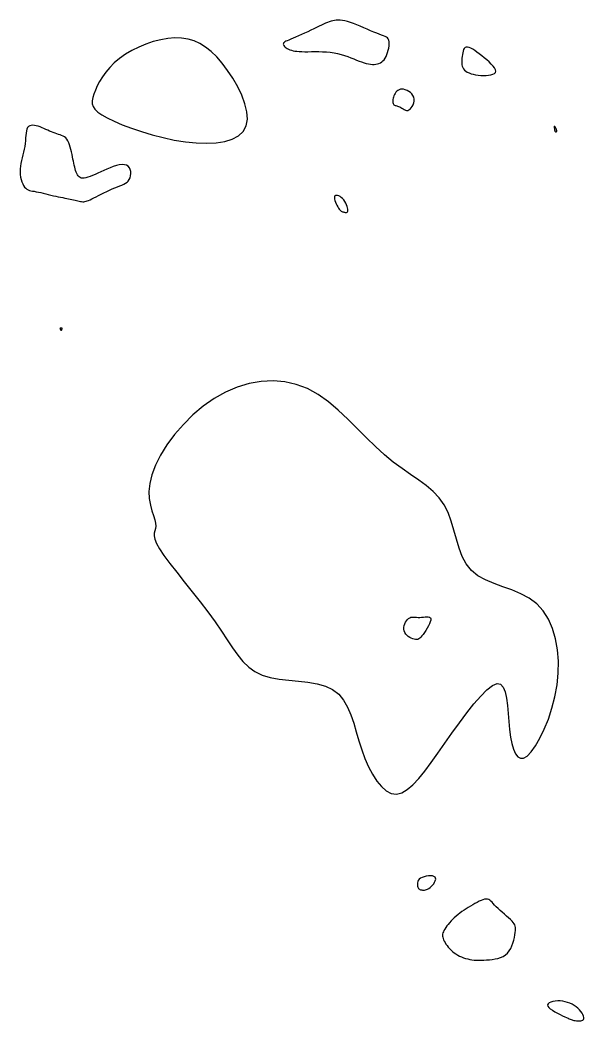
# Model space of a CAD drawing. Extents: x 3040093 to 3056816, y 408076 to 509144.
# Drawn here: x 3041542.6 to 3041586.6, y 421689.8 to 421768 of the extents above; entities that cross this region are included whole.
import ezdxf

# ---------------------------------------------------------------- set-up
doc = ezdxf.new("R2010")
doc.units = 0
doc.layers.add('V-CHAN-CONT-EL17', color=7, linetype='Continuous')

msp = doc.modelspace()

# ---------------------------------------------------------------- linework, layer by layer
at = {"layer": 'V-CHAN-CONT-EL17'}
for points in [[(3041563.68, 421765.629), (3041563.797, 421765.59), (3041563.928, 421765.557), (3041564.074, 421765.53), (3041564.236, 421765.509), (3041564.418, 421765.493), (3041564.62, 421765.483), (3041564.844, 421765.479), (3041565.091, 421765.479), (3041565.358, 421765.483), (3041565.64, 421765.486), (3041565.934, 421765.487), (3041566.233, 421765.481), (3041566.535, 421765.467), (3041566.835, 421765.441), (3041567.128, 421765.401), (3041567.411, 421765.344), (3041567.683, 421765.273), (3041567.944, 421765.191), (3041568.195, 421765.103), (3041568.434, 421765.011), (3041568.663, 421764.919), (3041568.881, 421764.831), (3041569.088, 421764.749), (3041569.284, 421764.678), (3041569.47, 421764.618), (3041569.646, 421764.568), (3041569.813, 421764.53), (3041569.97, 421764.504), (3041570.119, 421764.49), (3041570.259, 421764.488), (3041570.392, 421764.499), (3041570.516, 421764.522), (3041570.634, 421764.559), (3041570.744, 421764.611), (3041570.847, 421764.677), (3041570.943, 421764.76), (3041571.031, 421764.858), (3041571.113, 421764.974), (3041571.188, 421765.108), (3041571.255, 421765.259), (3041571.314, 421765.423), (3041571.363, 421765.595), (3041571.401, 421765.769), (3041571.426, 421765.939), (3041571.437, 421766.099), (3041571.431, 421766.245), (3041571.408, 421766.371), (3041571.367, 421766.472), (3041571.305, 421766.553), (3041571.222, 421766.619), (3041571.118, 421766.676), (3041570.99, 421766.729), (3041570.839, 421766.784), (3041570.663, 421766.846), (3041570.461, 421766.921), (3041570.233, 421767.013), (3041569.984, 421767.118), (3041569.721, 421767.232), (3041569.45, 421767.351), (3041569.176, 421767.469), (3041568.905, 421767.581), (3041568.645, 421767.684), (3041568.401, 421767.772), (3041568.178, 421767.842), (3041567.974, 421767.893), (3041567.788, 421767.928), (3041567.616, 421767.948), (3041567.457, 421767.954), (3041567.307, 421767.947), (3041567.165, 421767.928), (3041567.027, 421767.9), (3041566.892, 421767.863), (3041566.756, 421767.817), (3041566.616, 421767.763), (3041566.47, 421767.7), (3041566.315, 421767.629), (3041566.148, 421767.549), (3041565.966, 421767.461), (3041565.767, 421767.365), (3041565.548, 421767.26), (3041565.315, 421767.15), (3041565.072, 421767.038), (3041564.827, 421766.925), (3041564.584, 421766.815), (3041564.35, 421766.71), (3041564.13, 421766.614), (3041563.93, 421766.528), (3041563.755, 421766.455), (3041563.604, 421766.393), (3041563.478, 421766.34), (3041563.375, 421766.293), (3041563.293, 421766.25), (3041563.233, 421766.209), (3041563.193, 421766.166), (3041563.173, 421766.121), (3041563.17, 421766.07), (3041563.185, 421766.014), (3041563.215, 421765.956), (3041563.261, 421765.897), (3041563.321, 421765.837), (3041563.394, 421765.779), (3041563.478, 421765.725), (3041563.574, 421765.674)], [(3041556.364, 421758.359), (3041557.168, 421758.334), (3041557.917, 421758.373), (3041558.595, 421758.481), (3041559.187, 421758.662), (3041559.675, 421758.921), (3041560.045, 421759.262), (3041560.28, 421759.689), (3041560.37, 421760.203), (3041560.329, 421760.786), (3041560.175, 421761.419), (3041559.929, 421762.08), (3041559.609, 421762.747), (3041559.234, 421763.401), (3041558.823, 421764.021), (3041558.396, 421764.585), (3041557.968, 421765.076), (3041557.539, 421765.493), (3041557.105, 421765.838), (3041556.661, 421766.113), (3041556.204, 421766.32), (3041555.73, 421766.461), (3041555.234, 421766.538), (3041554.713, 421766.554), (3041554.164, 421766.511), (3041553.596, 421766.414), (3041553.02, 421766.266), (3041552.445, 421766.074), (3041551.884, 421765.841), (3041551.345, 421765.573), (3041550.841, 421765.275), (3041550.381, 421764.951), (3041549.973, 421764.606), (3041549.617, 421764.248), (3041549.31, 421763.881), (3041549.047, 421763.514), (3041548.826, 421763.153), (3041548.644, 421762.804), (3041548.496, 421762.474), (3041548.38, 421762.169), (3041548.294, 421761.895), (3041548.248, 421761.646), (3041548.252, 421761.416), (3041548.318, 421761.198), (3041548.457, 421760.985), (3041548.679, 421760.77), (3041548.997, 421760.547), (3041549.421, 421760.308), (3041549.957, 421760.05), (3041550.593, 421759.78), (3041551.311, 421759.507), (3041552.094, 421759.242), (3041552.924, 421758.993), (3041553.784, 421758.77), (3041554.655, 421758.584), (3041555.521, 421758.444)], [(3041577.104, 421764.836), (3041577.098, 421764.703), (3041577.1, 421764.576), (3041577.111, 421764.456), (3041577.136, 421764.342), (3041577.175, 421764.236), (3041577.232, 421764.136), (3041577.31, 421764.045), (3041577.41, 421763.961), (3041577.531, 421763.886), (3041577.671, 421763.819), (3041577.828, 421763.761), (3041577.999, 421763.713), (3041578.183, 421763.674), (3041578.377, 421763.645), (3041578.579, 421763.627), (3041578.787, 421763.619), (3041578.993, 421763.623), (3041579.189, 421763.64), (3041579.368, 421763.671), (3041579.522, 421763.717), (3041579.642, 421763.78), (3041579.722, 421763.86), (3041579.754, 421763.959), (3041579.731, 421764.077), (3041579.66, 421764.211), (3041579.548, 421764.358), (3041579.403, 421764.515), (3041579.234, 421764.677), (3041579.048, 421764.841), (3041578.853, 421765.004), (3041578.657, 421765.162), (3041578.467, 421765.311), (3041578.285, 421765.449), (3041578.114, 421765.572), (3041577.953, 421765.676), (3041577.805, 421765.758), (3041577.672, 421765.815), (3041577.553, 421765.844), (3041577.451, 421765.84), (3041577.367, 421765.802), (3041577.298, 421765.734), (3041577.244, 421765.641), (3041577.202, 421765.527), (3041577.17, 421765.399), (3041577.146, 421765.26), (3041577.128, 421765.117), (3041577.115, 421764.974)], [(3041572.336, 421761.12), (3041572.424, 421761.065), (3041572.513, 421761.01), (3041572.605, 421760.959), (3041572.697, 421760.92), (3041572.79, 421760.898), (3041572.884, 421760.9), (3041572.977, 421760.93), (3041573.07, 421760.993), (3041573.157, 421761.085), (3041573.236, 421761.2), (3041573.301, 421761.333), (3041573.35, 421761.478), (3041573.377, 421761.629), (3041573.378, 421761.78), (3041573.351, 421761.926), (3041573.291, 421762.061), (3041573.203, 421762.183), (3041573.094, 421762.291), (3041572.969, 421762.382), (3041572.834, 421762.456), (3041572.694, 421762.511), (3041572.557, 421762.545), (3041572.427, 421762.556), (3041572.31, 421762.544), (3041572.206, 421762.511), (3041572.114, 421762.46), (3041572.033, 421762.394), (3041571.963, 421762.315), (3041571.903, 421762.228), (3041571.852, 421762.134), (3041571.808, 421762.036), (3041571.773, 421761.938), (3041571.745, 421761.841), (3041571.725, 421761.747), (3041571.713, 421761.658), (3041571.711, 421761.575), (3041571.717, 421761.501), (3041571.733, 421761.437), (3041571.758, 421761.384), (3041571.794, 421761.344), (3041571.839, 421761.314), (3041571.892, 421761.292), (3041571.952, 421761.272), (3041572.019, 421761.254), (3041572.092, 421761.232), (3041572.17, 421761.205), (3041572.252, 421761.168)], [(3041542.95, 421757.863), (3041542.898, 421757.64), (3041542.841, 421757.418), (3041542.783, 421757.196), (3041542.728, 421756.976), (3041542.679, 421756.756), (3041542.642, 421756.538), (3041542.62, 421756.321), (3041542.617, 421756.106), (3041542.631, 421755.895), (3041542.661, 421755.692), (3041542.704, 421755.5), (3041542.759, 421755.322), (3041542.824, 421755.161), (3041542.898, 421755.021), (3041542.977, 421754.904), (3041543.061, 421754.812), (3041543.15, 421754.743), (3041543.247, 421754.691), (3041543.352, 421754.653), (3041543.467, 421754.625), (3041543.594, 421754.601), (3041543.733, 421754.578), (3041543.886, 421754.551), (3041544.055, 421754.517), (3041544.236, 421754.477), (3041544.426, 421754.431), (3041544.623, 421754.383), (3041544.824, 421754.333), (3041545.025, 421754.283), (3041545.224, 421754.235), (3041545.417, 421754.19), (3041545.602, 421754.151), (3041545.778, 421754.115), (3041545.947, 421754.083), (3041546.107, 421754.054), (3041546.259, 421754.026), (3041546.404, 421753.999), (3041546.542, 421753.972), (3041546.672, 421753.945), (3041546.796, 421753.915), (3041546.912, 421753.886), (3041547.023, 421753.857), (3041547.129, 421753.83), (3041547.229, 421753.806), (3041547.326, 421753.787), (3041547.418, 421753.773), (3041547.507, 421753.766), (3041547.594, 421753.768), (3041547.681, 421753.778), (3041547.771, 421753.797), (3041547.868, 421753.827), (3041547.974, 421753.867), (3041548.093, 421753.919), (3041548.228, 421753.983), (3041548.381, 421754.059), (3041548.555, 421754.148), (3041548.746, 421754.247), (3041548.951, 421754.352), (3041549.165, 421754.461), (3041549.383, 421754.57), (3041549.602, 421754.675), (3041549.816, 421754.773), (3041550.023, 421754.861), (3041550.217, 421754.937), (3041550.398, 421755.005), (3041550.564, 421755.069), (3041550.715, 421755.133), (3041550.85, 421755.204), (3041550.968, 421755.285), (3041551.068, 421755.381), (3041551.149, 421755.498), (3041551.21, 421755.638), (3041551.249, 421755.794), (3041551.265, 421755.959), (3041551.256, 421756.123), (3041551.219, 421756.279), (3041551.154, 421756.419), (3041551.059, 421756.534), (3041550.931, 421756.615), (3041550.77, 421756.656), (3041550.58, 421756.662), (3041550.367, 421756.635), (3041550.137, 421756.583), (3041549.895, 421756.509), (3041549.646, 421756.42), (3041549.396, 421756.319), (3041549.151, 421756.213), (3041548.915, 421756.107), (3041548.69, 421756.003), (3041548.477, 421755.904), (3041548.277, 421755.814), (3041548.091, 421755.735), (3041547.919, 421755.672), (3041547.764, 421755.625), (3041547.625, 421755.599), (3041547.503, 421755.596), (3041547.397, 421755.615), (3041547.305, 421755.653), (3041547.225, 421755.709), (3041547.157, 421755.782), (3041547.098, 421755.869), (3041547.046, 421755.969), (3041547, 421756.079), (3041546.959, 421756.199), (3041546.92, 421756.327), (3041546.885, 421756.464), (3041546.851, 421756.61), (3041546.818, 421756.764), (3041546.785, 421756.927), (3041546.751, 421757.097), (3041546.716, 421757.276), (3041546.678, 421757.463), (3041546.638, 421757.653), (3041546.593, 421757.843), (3041546.543, 421758.028), (3041546.487, 421758.205), (3041546.424, 421758.369), (3041546.353, 421758.516), (3041546.273, 421758.642), (3041546.184, 421758.744), (3041546.086, 421758.825), (3041545.979, 421758.889), (3041545.866, 421758.941), (3041545.745, 421758.984), (3041545.619, 421759.024), (3041545.488, 421759.064), (3041545.353, 421759.108), (3041545.214, 421759.161), (3041545.072, 421759.22), (3041544.928, 421759.284), (3041544.782, 421759.351), (3041544.634, 421759.418), (3041544.485, 421759.485), (3041544.335, 421759.548), (3041544.185, 421759.606), (3041544.035, 421759.656), (3041543.888, 421759.697), (3041543.746, 421759.723), (3041543.612, 421759.734), (3041543.489, 421759.725), (3041543.379, 421759.694), (3041543.284, 421759.638), (3041543.209, 421759.553), (3041543.153, 421759.438), (3041543.115, 421759.295), (3041543.088, 421759.129), (3041543.07, 421758.944), (3041543.056, 421758.743), (3041543.041, 421758.53), (3041543.021, 421758.31), (3041542.991, 421758.087)], [(3041584.49, 421759.234), (3041584.497, 421759.241), (3041584.502, 421759.249), (3041584.506, 421759.258), (3041584.51, 421759.269), (3041584.512, 421759.28), (3041584.513, 421759.292), (3041584.514, 421759.303), (3041584.514, 421759.315), (3041584.513, 421759.328), (3041584.511, 421759.341), (3041584.507, 421759.356), (3041584.502, 421759.374), (3041584.494, 421759.394), (3041584.485, 421759.418), (3041584.472, 421759.446), (3041584.457, 421759.479), (3041584.44, 421759.514), (3041584.421, 421759.549), (3041584.402, 421759.582), (3041584.384, 421759.612), (3041584.366, 421759.635), (3041584.351, 421759.651), (3041584.339, 421759.655), (3041584.33, 421759.648), (3041584.324, 421759.631), (3041584.322, 421759.605), (3041584.321, 421759.572), (3041584.323, 421759.536), (3041584.326, 421759.498), (3041584.33, 421759.459), (3041584.334, 421759.423), (3041584.339, 421759.391), (3041584.343, 421759.362), (3041584.349, 421759.338), (3041584.354, 421759.316), (3041584.36, 421759.298), (3041584.368, 421759.282), (3041584.376, 421759.269), (3041584.386, 421759.257), (3041584.397, 421759.248), (3041584.409, 421759.24), (3041584.421, 421759.233), (3041584.434, 421759.229), (3041584.447, 421759.226), (3041584.46, 421759.225), (3041584.471, 421759.226), (3041584.481, 421759.229)], [(3041567.536, 421753.189), (3041567.59, 421753.125), (3041567.641, 421753.075), (3041567.689, 421753.037), (3041567.738, 421753.009), (3041567.786, 421752.988), (3041567.836, 421752.971), (3041567.888, 421752.957), (3041567.942, 421752.944), (3041567.998, 421752.933), (3041568.053, 421752.927), (3041568.103, 421752.93), (3041568.146, 421752.945), (3041568.181, 421752.974), (3041568.204, 421753.02), (3041568.213, 421753.086), (3041568.206, 421753.175), (3041568.184, 421753.281), (3041568.148, 421753.401), (3041568.098, 421753.528), (3041568.037, 421753.657), (3041567.965, 421753.785), (3041567.884, 421753.904), (3041567.794, 421754.011), (3041567.698, 421754.1), (3041567.599, 421754.171), (3041567.5, 421754.222), (3041567.407, 421754.252), (3041567.322, 421754.261), (3041567.251, 421754.248), (3041567.197, 421754.213), (3041567.164, 421754.154), (3041567.155, 421754.071), (3041567.167, 421753.969), (3041567.197, 421753.854), (3041567.24, 421753.732), (3041567.294, 421753.606), (3041567.355, 421753.484), (3041567.417, 421753.37), (3041567.479, 421753.271)], [(3041545.762, 421743.797), (3041545.771, 421743.782), (3041545.78, 421743.767), (3041545.791, 421743.753), (3041545.802, 421743.741), (3041545.813, 421743.731), (3041545.823, 421743.725), (3041545.834, 421743.723), (3041545.843, 421743.725), (3041545.853, 421743.732), (3041545.861, 421743.742), (3041545.869, 421743.755), (3041545.875, 421743.769), (3041545.882, 421743.785), (3041545.887, 421743.8), (3041545.891, 421743.815), (3041545.895, 421743.829), (3041545.898, 421743.841), (3041545.9, 421743.852), (3041545.901, 421743.861), (3041545.902, 421743.87), (3041545.901, 421743.877), (3041545.9, 421743.882), (3041545.897, 421743.887), (3041545.894, 421743.891), (3041545.89, 421743.894), (3041545.885, 421743.895), (3041545.879, 421743.897), (3041545.871, 421743.897), (3041545.863, 421743.898), (3041545.853, 421743.898), (3041545.843, 421743.897), (3041545.831, 421743.897), (3041545.818, 421743.897), (3041545.804, 421743.897), (3041545.791, 421743.896), (3041545.779, 421743.894), (3041545.767, 421743.892), (3041545.757, 421743.889), (3041545.748, 421743.885), (3041545.742, 421743.88), (3041545.738, 421743.874), (3041545.736, 421743.867), (3041545.736, 421743.858), (3041545.738, 421743.849), (3041545.742, 421743.838), (3041545.747, 421743.826), (3041545.754, 421743.812)], [(3041558.337, 421720.246), (3041558.785, 421719.566), (3041559.201, 421718.939), (3041559.608, 421718.371), (3041560.022, 421717.867), (3041560.466, 421717.434), (3041560.956, 421717.077), (3041561.515, 421716.803), (3041562.152, 421716.613), (3041562.853, 421716.486), (3041563.592, 421716.398), (3041564.345, 421716.325), (3041565.089, 421716.241), (3041565.799, 421716.121), (3041566.451, 421715.942), (3041567.021, 421715.677), (3041567.492, 421715.31), (3041567.874, 421714.849), (3041568.185, 421714.309), (3041568.443, 421713.706), (3041568.665, 421713.056), (3041568.868, 421712.375), (3041569.072, 421711.678), (3041569.291, 421710.98), (3041569.542, 421710.299), (3041569.825, 421709.651), (3041570.135, 421709.055), (3041570.471, 421708.53), (3041570.829, 421708.095), (3041571.206, 421707.767), (3041571.598, 421707.566), (3041572.004, 421707.509), (3041572.42, 421707.61), (3041572.847, 421707.857), (3041573.288, 421708.234), (3041573.745, 421708.724), (3041574.22, 421709.31), (3041574.715, 421709.976), (3041575.232, 421710.703), (3041575.773, 421711.477), (3041576.337, 421712.277), (3041576.914, 421713.076), (3041577.489, 421713.844), (3041578.049, 421714.549), (3041578.579, 421715.163), (3041579.066, 421715.654), (3041579.496, 421715.992), (3041579.856, 421716.147), (3041580.135, 421716.1), (3041580.343, 421715.872), (3041580.493, 421715.496), (3041580.598, 421715.005), (3041580.672, 421714.432), (3041580.727, 421713.809), (3041580.777, 421713.169), (3041580.834, 421712.545), (3041580.912, 421711.966), (3041581.012, 421711.449), (3041581.138, 421711.011), (3041581.291, 421710.664), (3041581.473, 421710.423), (3041581.685, 421710.304), (3041581.931, 421710.319), (3041582.211, 421710.485), (3041582.525, 421710.81), (3041582.861, 421711.279), (3041583.206, 421711.873), (3041583.543, 421712.573), (3041583.86, 421713.358), (3041584.142, 421714.209), (3041584.375, 421715.106), (3041584.543, 421716.03), (3041584.635, 421716.961), (3041584.647, 421717.883), (3041584.578, 421718.782), (3041584.426, 421719.641), (3041584.189, 421720.445), (3041583.865, 421721.179), (3041583.454, 421721.827), (3041582.953, 421722.374), (3041582.365, 421722.812), (3041581.712, 421723.161), (3041581.019, 421723.45), (3041580.312, 421723.706), (3041579.617, 421723.959), (3041578.958, 421724.235), (3041578.362, 421724.563), (3041577.855, 421724.97), (3041577.454, 421725.478), (3041577.141, 421726.07), (3041576.892, 421726.724), (3041576.682, 421727.416), (3041576.485, 421728.124), (3041576.275, 421728.825), (3041576.029, 421729.494), (3041575.72, 421730.11), (3041575.329, 421730.656), (3041574.862, 421731.145), (3041574.328, 421731.597), (3041573.74, 421732.032), (3041573.108, 421732.469), (3041572.443, 421732.93), (3041571.757, 421733.433), (3041571.059, 421733.999), (3041570.359, 421734.64), (3041569.654, 421735.337), (3041568.94, 421736.062), (3041568.211, 421736.789), (3041567.463, 421737.49), (3041566.691, 421738.139), (3041565.89, 421738.708), (3041565.056, 421739.17), (3041564.185, 421739.504), (3041563.285, 421739.708), (3041562.365, 421739.786), (3041561.433, 421739.74), (3041560.499, 421739.576), (3041559.572, 421739.297), (3041558.66, 421738.906), (3041557.773, 421738.406), (3041556.921, 421737.806), (3041556.114, 421737.122), (3041555.365, 421736.376), (3041554.685, 421735.588), (3041554.087, 421734.78), (3041553.582, 421733.973), (3041553.182, 421733.188), (3041552.899, 421732.445), (3041552.739, 421731.762), (3041552.684, 421731.141), (3041552.71, 421730.582), (3041552.792, 421730.082), (3041552.906, 421729.641), (3041553.029, 421729.257), (3041553.136, 421728.929), (3041553.202, 421728.656), (3041553.212, 421728.432), (3041553.182, 421728.242), (3041553.136, 421728.065), (3041553.097, 421727.88), (3041553.091, 421727.666), (3041553.14, 421727.404), (3041553.269, 421727.073), (3041553.502, 421726.653), (3041553.855, 421726.13), (3041554.312, 421725.515), (3041554.847, 421724.829), (3041555.436, 421724.089), (3041556.055, 421723.314), (3041556.678, 421722.524), (3041557.282, 421721.738), (3041557.841, 421720.972)], [(3041573.273, 421719.632), (3041573.158, 421719.681), (3041573.041, 421719.743), (3041572.928, 421719.819), (3041572.823, 421719.908), (3041572.732, 421720.01), (3041572.658, 421720.123), (3041572.608, 421720.248), (3041572.583, 421720.383), (3041572.584, 421720.523), (3041572.607, 421720.666), (3041572.648, 421720.804), (3041572.705, 421720.935), (3041572.775, 421721.053), (3041572.856, 421721.154), (3041572.943, 421721.232), (3041573.034, 421721.286), (3041573.131, 421721.317), (3041573.232, 421721.331), (3041573.338, 421721.333), (3041573.451, 421721.327), (3041573.569, 421721.319), (3041573.695, 421721.312), (3041573.828, 421721.311), (3041573.967, 421721.321), (3041574.109, 421721.336), (3041574.247, 421721.35), (3041574.375, 421721.358), (3041574.488, 421721.354), (3041574.58, 421721.333), (3041574.646, 421721.287), (3041574.679, 421721.211), (3041574.676, 421721.102), (3041574.641, 421720.966), (3041574.579, 421720.808), (3041574.497, 421720.638), (3041574.401, 421720.462), (3041574.297, 421720.289), (3041574.19, 421720.126), (3041574.087, 421719.98), (3041573.993, 421719.857), (3041573.905, 421719.759), (3041573.822, 421719.683), (3041573.74, 421719.628), (3041573.659, 421719.593), (3041573.573, 421719.578), (3041573.482, 421719.58), (3041573.383, 421719.598)], [(3041573.7, 421700.19), (3041573.727, 421700.143), (3041573.757, 421700.106), (3041573.791, 421700.078), (3041573.829, 421700.057), (3041573.873, 421700.042), (3041573.921, 421700.032), (3041573.976, 421700.023), (3041574.037, 421700.017), (3041574.105, 421700.014), (3041574.178, 421700.018), (3041574.257, 421700.029), (3041574.341, 421700.052), (3041574.429, 421700.087), (3041574.523, 421700.139), (3041574.62, 421700.209), (3041574.72, 421700.297), (3041574.818, 421700.401), (3041574.907, 421700.515), (3041574.982, 421700.632), (3041575.036, 421700.748), (3041575.064, 421700.857), (3041575.059, 421700.953), (3041575.015, 421701.031), (3041574.928, 421701.087), (3041574.806, 421701.12), (3041574.659, 421701.133), (3041574.496, 421701.126), (3041574.327, 421701.102), (3041574.161, 421701.062), (3041574.008, 421701.007), (3041573.878, 421700.939), (3041573.779, 421700.861), (3041573.708, 421700.773), (3041573.663, 421700.681), (3041573.638, 421700.586), (3041573.631, 421700.493), (3041573.637, 421700.403), (3041573.653, 421700.321), (3041573.675, 421700.249)], [(3041576.515, 421695.12), (3041576.649, 421695.026), (3041576.789, 421694.94), (3041576.935, 421694.862), (3041577.086, 421694.793), (3041577.241, 421694.732), (3041577.4, 421694.68), (3041577.562, 421694.636), (3041577.728, 421694.602), (3041577.898, 421694.575), (3041578.072, 421694.556), (3041578.251, 421694.545), (3041578.436, 421694.54), (3041578.629, 421694.541), (3041578.828, 421694.547), (3041579.036, 421694.559), (3041579.253, 421694.575), (3041579.474, 421694.6), (3041579.696, 421694.635), (3041579.914, 421694.685), (3041580.125, 421694.752), (3041580.323, 421694.841), (3041580.506, 421694.953), (3041580.668, 421695.093), (3041580.806, 421695.263), (3041580.922, 421695.456), (3041581.017, 421695.665), (3041581.095, 421695.883), (3041581.157, 421696.102), (3041581.205, 421696.316), (3041581.241, 421696.516), (3041581.269, 421696.696), (3041581.288, 421696.849), (3041581.298, 421696.981), (3041581.297, 421697.094), (3041581.28, 421697.196), (3041581.247, 421697.291), (3041581.195, 421697.385), (3041581.12, 421697.483), (3041581.022, 421697.59), (3041580.898, 421697.711), (3041580.754, 421697.843), (3041580.594, 421697.984), (3041580.426, 421698.131), (3041580.256, 421698.28), (3041580.088, 421698.428), (3041579.93, 421698.573), (3041579.787, 421698.711), (3041579.664, 421698.84), (3041579.557, 421698.957), (3041579.462, 421699.061), (3041579.374, 421699.149), (3041579.29, 421699.221), (3041579.203, 421699.273), (3041579.109, 421699.305), (3041579.004, 421699.315), (3041578.885, 421699.3), (3041578.751, 421699.265), (3041578.606, 421699.21), (3041578.451, 421699.14), (3041578.29, 421699.058), (3041578.122, 421698.966), (3041577.952, 421698.866), (3041577.781, 421698.763), (3041577.611, 421698.658), (3041577.443, 421698.552), (3041577.278, 421698.444), (3041577.117, 421698.333), (3041576.959, 421698.22), (3041576.806, 421698.104), (3041576.659, 421697.984), (3041576.519, 421697.86), (3041576.385, 421697.732), (3041576.259, 421697.602), (3041576.142, 421697.47), (3041576.035, 421697.34), (3041575.937, 421697.212), (3041575.85, 421697.089), (3041575.775, 421696.972), (3041575.712, 421696.862), (3041575.663, 421696.762), (3041575.626, 421696.67), (3041575.602, 421696.583), (3041575.592, 421696.498), (3041575.594, 421696.414), (3041575.609, 421696.327), (3041575.636, 421696.237), (3041575.676, 421696.14), (3041575.729, 421696.034), (3041575.793, 421695.922), (3041575.868, 421695.805), (3041575.954, 421695.685), (3041576.049, 421695.565), (3041576.154, 421695.446), (3041576.267, 421695.331), (3041576.387, 421695.222)], [(3041585.284, 421690.058), (3041585.399, 421690.003), (3041585.492, 421689.96), (3041585.57, 421689.927), (3041585.639, 421689.9), (3041585.706, 421689.879), (3041585.776, 421689.861), (3041585.857, 421689.844), (3041585.953, 421689.826), (3041586.06, 421689.811), (3041586.173, 421689.799), (3041586.285, 421689.795), (3041586.391, 421689.801), (3041586.484, 421689.82), (3041586.561, 421689.855), (3041586.614, 421689.908), (3041586.639, 421689.982), (3041586.636, 421690.073), (3041586.609, 421690.179), (3041586.558, 421690.294), (3041586.486, 421690.417), (3041586.395, 421690.543), (3041586.286, 421690.668), (3041586.161, 421690.788), (3041586.023, 421690.901), (3041585.873, 421691.005), (3041585.712, 421691.099), (3041585.541, 421691.18), (3041585.362, 421691.248), (3041585.175, 421691.302), (3041584.983, 421691.34), (3041584.787, 421691.361), (3041584.589, 421691.365), (3041584.395, 421691.35), (3041584.216, 421691.32), (3041584.058, 421691.275), (3041583.93, 421691.215), (3041583.841, 421691.143), (3041583.798, 421691.059), (3041583.811, 421690.964), (3041583.884, 421690.86), (3041584.008, 421690.749), (3041584.171, 421690.635), (3041584.36, 421690.521), (3041584.564, 421690.41), (3041584.771, 421690.305), (3041584.967, 421690.209), (3041585.142, 421690.126)]]:
    msp.add_lwpolyline(points, close=True, dxfattribs=at)

doc.saveas('drawing.dxf')
